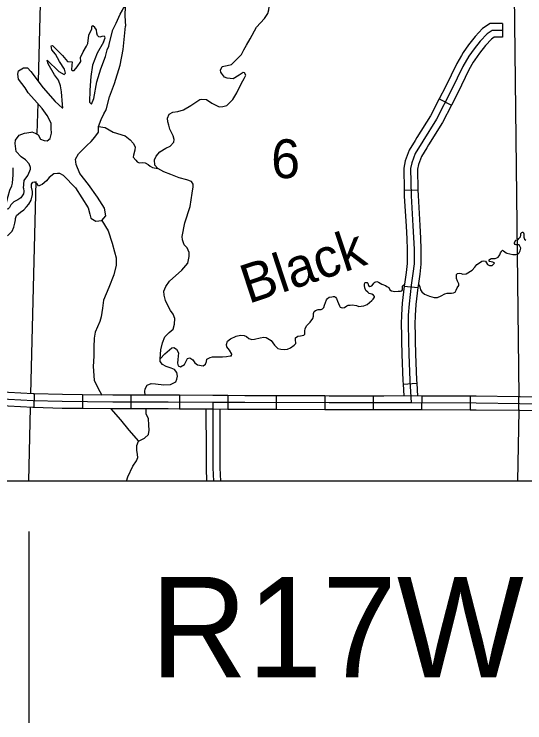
# Model space of a CAD drawing. Extents: x 22866 to 28196, y 1324810 to 1328105.
# Drawn here: x 25331.8 to 25465.4, y 1325692.4 to 1325877.6 of the extents above; entities that cross this region are included whole.
import ezdxf

# ---------------------------------------------------------------- set-up
doc = ezdxf.new("R2010")
doc.units = 0
for name, color, linetype in [('Default', 7, 'Continuous'), ('Level 31', 7, 'Continuous'), ('Level 32', 7, 'Continuous'), ('Level 35', 7, 'Continuous'), ('Level 4', 7, 'Continuous'), ('Level 45', 7, 'Continuous'), ('Level 5', 7, 'Continuous'), ('R_No Plot', 7, 'Continuous')]:
    doc.layers.add(name, color=color, linetype=linetype)

msp = doc.modelspace()

# ---------------------------------------------------------------- linework, layer by layer
at = {"layer": 'Default'}
msp.add_line((25335.7, 1325692.39), (25335.7, 1325742.39), dxfattribs=at)
msp.add_line((25335.7, 1325692.39), (25335.7, 1325742.39), dxfattribs=at)
at = {"layer": 'Level 31'}
for points in [[(25383.76, 1325776.14), (25383.79, 1325759)], [(25383.79, 1325759), (25383.92, 1325755.52)]]:
    msp.add_lwpolyline(points, dxfattribs=at)
at = {"layer": 'Level 32'}
for p, q in [((25337.04, 1325778.36), (25336.94, 1325774.76)), ((25349.68, 1325778.1), (25349.64, 1325774.5)), ((25362.34, 1325778.01), (25362.34, 1325774.41)), ((25375.02, 1325778), (25375, 1325774.4)), ((25387.7, 1325777.91), (25387.67, 1325774.31)), ((25400.36, 1325777.85), (25400.35, 1325774.25)), ((25413.04, 1325777.81), (25413.03, 1325774.21)), ((25425.71, 1325777.8), (25425.71, 1325774.2)), ((25438.39, 1325777.8), (25438.37, 1325774.2)), ((25451.06, 1325777.74), (25451.05, 1325774.14)), ((25463.75, 1325777.6), (25463.71, 1325774))]:
    msp.add_line(p, q, dxfattribs=at)
for points in [[(25337.04, 1325778.36), (25336.79, 1325778.36), (25330.33, 1325778.72), (25325.83, 1325778.86), (25324.26, 1325778.8)], [(25349.68, 1325778.1), (25344.41, 1325778.16), (25337.04, 1325778.36)], [(25362.34, 1325778.01), (25357.58, 1325778.01), (25349.68, 1325778.1)], [(25375.02, 1325778), (25372.11, 1325778.01), (25362.34, 1325778.01)], [(25387.7, 1325777.91), (25383.77, 1325777.94), (25375.02, 1325778)], [(25400.36, 1325777.85), (25392.17, 1325777.87), (25387.7, 1325777.91)], [(25413.04, 1325777.81), (25400.36, 1325777.85)], [(25425.71, 1325777.8), (25414.21, 1325777.8), (25413.04, 1325777.81)], [(25438.39, 1325777.8), (25435.61, 1325777.81), (25428.46, 1325777.8), (25425.71, 1325777.8)], [(25451.06, 1325777.74), (25438.39, 1325777.8)], [(25463.75, 1325777.6), (25452.67, 1325777.73), (25451.06, 1325777.74)], [(25473.93, 1325775.58), (25464.1, 1325775.79), (25452.65, 1325775.93), (25435.61, 1325776.01), (25428.46, 1325776), (25414.2, 1325776), (25392.16, 1325776.07), (25383.76, 1325776.14), (25372.11, 1325776.21), (25357.57, 1325776.21), (25344.37, 1325776.36), (25336.72, 1325776.57), (25330.26, 1325776.92), (25325.83, 1325777.06), (25320.36, 1325776.85), (25314.46, 1325776.5), (25308.67, 1325775.93), (25289.64, 1325774.39), (25272.16, 1325773.05), (25261.41, 1325772.28)], [(25476.5, 1325777.24), (25474, 1325777.38), (25464.13, 1325777.59), (25463.75, 1325777.6)], [(25336.94, 1325774.76), (25336.64, 1325774.77), (25330.18, 1325775.12), (25325.84, 1325775.26), (25324.4, 1325775.2)], [(25349.64, 1325774.5), (25344.34, 1325774.56), (25336.94, 1325774.76)], [(25362.34, 1325774.41), (25357.56, 1325774.41), (25349.64, 1325774.5)], [(25375, 1325774.4), (25372.1, 1325774.41), (25362.34, 1325774.41)], [(25387.67, 1325774.31), (25383.75, 1325774.34), (25375, 1325774.4)], [(25400.35, 1325774.25), (25392.15, 1325774.27), (25387.67, 1325774.31)], [(25413.03, 1325774.21), (25400.35, 1325774.25)], [(25425.71, 1325774.2), (25414.2, 1325774.2), (25413.03, 1325774.21)], [(25438.37, 1325774.2), (25435.61, 1325774.21), (25428.46, 1325774.2), (25425.71, 1325774.2)], [(25451.05, 1325774.14), (25438.37, 1325774.2)], [(25463.71, 1325774), (25452.63, 1325774.13), (25451.05, 1325774.14)], [(25476.3, 1325773.65), (25473.86, 1325773.78), (25464.07, 1325773.99), (25463.71, 1325774)]]:
    msp.add_lwpolyline(points, dxfattribs=at)
at = {"layer": 'Level 35'}
for points in [[(25395.22, 1325874.16), (25397.31, 1325876.49), (25398.15, 1325877.8), (25398.41, 1325878.74), (25398.67, 1325880.88), (25398.88, 1325883.13), (25400.24, 1325885.12), (25402.49, 1325887.79), (25403.74, 1325889.52), (25404.69, 1325890.67)], [(25357.63, 1325873.46), (25358.46, 1325875.22), (25359.51, 1325877.63), (25360.08, 1325878.68), (25360.34, 1325879.04), (25360.8, 1325879.65), (25360.76, 1325877.16), (25360.87, 1325874.46)], [(25355.12, 1325870.27), (25355.59, 1325871.37), (25355.53, 1325871.68), (25355.33, 1325871.84), (25354.75, 1325871.79), (25354.23, 1325871.58), (25353.91, 1325871.63), (25353.55, 1325872.05), (25353.44, 1325872.62), (25353.34, 1325873.51), (25352.87, 1325874.09), (25352.4, 1325874.51), (25352.03, 1325874.4), (25351.98, 1325873.57)], [(25357.99, 1325859.49), (25359.51, 1325864.3), (25360.34, 1325868.33), (25360.87, 1325874.46)], [(25378.59, 1325833.14), (25378.17, 1325833.84), (25376.92, 1325834.31), (25374.98, 1325834.84), (25372.74, 1325835.67), (25370.96, 1325836.35), (25369.39, 1325837.24), (25368.61, 1325838.13), (25368.5, 1325839.55), (25368.92, 1325840.49), (25369.91, 1325841.64), (25371.43, 1325842.58), (25372.58, 1325843.11), (25373.52, 1325844.1), (25373.63, 1325844.88), (25373.36, 1325845.83), (25372.53, 1325847.55), (25372.21, 1325848.6), (25372, 1325849.44), (25371.9, 1325850.43), (25372.37, 1325851.43), (25373.26, 1325851.95), (25374.62, 1325852.16), (25376.08, 1325852.58), (25378.02, 1325853.68), (25379.27, 1325854.59), (25380.37, 1325855.32), (25380.84, 1325855.37), (25382.1, 1325855.32), (25383.51, 1325854.32), (25385.39, 1325853.38), (25386.38, 1325853.44), (25387.38, 1325853.7), (25388.95, 1325855.32), (25390.04, 1325856.99), (25391.25, 1325859.56), (25391.93, 1325860.76), (25392.4, 1325861.65), (25392.08, 1325862.23), (25391.72, 1325862.33), (25390.67, 1325861.65), (25389.05, 1325860.71), (25387.53, 1325860.87), (25386.85, 1325861.13), (25386.02, 1325862.17), (25385.81, 1325862.44), (25385.76, 1325862.96), (25386.23, 1325863.95), (25387.48, 1325864.21), (25388.68, 1325864.42), (25389.73, 1325865.58), (25391.25, 1325867.04), (25391.87, 1325868.3), (25392.55, 1325869.45), (25393.55, 1325871.17), (25395.22, 1325874.16)], [(25342.36, 1325861.76), (25340.64, 1325864.57), (25340.43, 1325865.61), (25343.51, 1325862.58), (25344.82, 1325861.79), (25345.24, 1325862.16), (25344.92, 1325863.26), (25343.62, 1325865.25), (25342.57, 1325867.18), (25341.63, 1325868.23), (25341.47, 1325869.33), (25341.84, 1325869.43), (25344.4, 1325866.76), (25345.71, 1325865.19), (25346.96, 1325865.14), (25346.86, 1325864.25), (25346.8, 1325863.05), (25347.01, 1325862.89), (25347.48, 1325862.89), (25348.22, 1325863.83), (25349.21, 1325865.25), (25349.16, 1325866.24), (25349.84, 1325867.71), (25350.73, 1325869.27), (25351.04, 1325869.96), (25351.35, 1325872.1), (25351.98, 1325873.57)], [(25355.12, 1325870.27), (25353.5, 1325867.44), (25352.24, 1325864.3), (25351.82, 1325861.27), (25351.56, 1325857.71), (25351.51, 1325854.62), (25352.03, 1325854.1), (25352.61, 1325855.51), (25353.44, 1325859.91), (25354.44, 1325863.31), (25355.64, 1325866.5), (25356.11, 1325868.28), (25356.58, 1325869.27), (25356.68, 1325870.06), (25357.63, 1325873.46)], [(25337.08, 1325855.21), (25335.41, 1325856.99), (25334.68, 1325858.35), (25332.95, 1325860.6), (25332.74, 1325861.91), (25332.9, 1325862.8), (25334.21, 1325863.53), (25335.25, 1325863.59), (25336.14, 1325862.59), (25339.33, 1325858.3), (25342.47, 1325854.8), (25344.3, 1325853.07), (25344.5, 1325853.07), (25344.45, 1325854.01), (25344.14, 1325857.31), (25343.88, 1325858.88), (25343.35, 1325860.34), (25342.36, 1325861.76)], [(25355.85, 1325852.57), (25356.68, 1325855.98), (25357.99, 1325859.49)], [(25336.41, 1325846.82), (25337.29, 1325846.53), (25338.02, 1325846.06), (25338.65, 1325844.96), (25339.59, 1325844.54), (25340.43, 1325844.49), (25341.21, 1325845.06), (25341.58, 1325846.48), (25341.47, 1325847.68), (25341.47, 1325849.09), (25340.43, 1325851.13), (25339.12, 1325852.91), (25337.08, 1325855.21)], [(25344.66, 1325835.46), (25347.8, 1325832.22), (25349.52, 1325829.6), (25351.14, 1325826.98), (25351.56, 1325825.31), (25351.88, 1325824.26), (25353.18, 1325823.53), (25354.7, 1325823.69), (25355.74, 1325824.89), (25355.38, 1325826.88), (25353.6, 1325829.81), (25351.2, 1325833.11), (25349, 1325835.93), (25348.01, 1325838.34), (25347.85, 1325839.7), (25348.63, 1325841.06), (25350.78, 1325843.26), (25351.93, 1325844.3), (25352.92, 1325845.45), (25353.86, 1325846.76), (25353.86, 1325848.23), (25354.54, 1325850.06), (25355.27, 1325851.58), (25355.85, 1325852.57)], [(25353.86, 1325848.23), (25355.62, 1325847.96), (25357.66, 1325846.75), (25360.8, 1325845.76), (25362.11, 1325844.76), (25362.94, 1325843.91), (25363.47, 1325842.92), (25363.31, 1325842.08), (25362.99, 1325840.77), (25362.94, 1325840.19), (25363.57, 1325839.46), (25363.94, 1325838.99), (25364.51, 1325838.78), (25365.35, 1325838.83), (25366.08, 1325838.73), (25366.81, 1325838.31), (25367.33, 1325837.84), (25367.96, 1325837.53), (25369.39, 1325837.24)], [(25332.32, 1325841.74), (25332.01, 1325843.75), (25332.17, 1325844.7), (25333.11, 1325846), (25334.52, 1325846.53), (25336.24, 1325846.79), (25336.41, 1325846.82)], [(25334.25, 1325832.16), (25334.36, 1325834.15), (25335.36, 1325835.46), (25335.46, 1325835.56), (25336.04, 1325837.08), (25336.09, 1325837.55), (25335.72, 1325838.5), (25334.73, 1325839.49), (25333.63, 1325840.27), (25332.32, 1325841.74)], [(25334.25, 1325832.16), (25334.29, 1325831.22), (25334.21, 1325830.62), (25333.51, 1325829.6), (25332.78, 1325829.08), (25331.7, 1325828.58), (25330.95, 1325827.72), (25330.55, 1325827.04), (25330.16, 1325826.62), (25329.64, 1325826.75), (25329.61, 1325827.66), (25330.21, 1325830.04), (25330.63, 1325831.61), (25331.13, 1325832.71), (25331.34, 1325833.42), (25331.5, 1325835.62), (25331.55, 1325837.45)], [(25344.66, 1325835.46), (25343.72, 1325835.98), (25343.09, 1325835.93), (25342.15, 1325835.83), (25340.95, 1325834.88), (25340.27, 1325834.05), (25339.07, 1325833.05), (25338.7, 1325832.9), (25338.18, 1325832.63), (25337.81, 1325833.21)], [(25336.62, 1325831.27), (25336.3, 1325832.37), (25336.3, 1325833.16), (25336.66, 1325833.73), (25337.08, 1325833.79), (25337.39, 1325833.63), (25337.81, 1325833.21)], [(25372.44, 1325807.84), (25375.61, 1325810.69), (25377.18, 1325812.52), (25377.6, 1325814.3), (25377.6, 1325815.34), (25377.02, 1325816.5), (25376.29, 1325817.28), (25375.82, 1325818.64), (25375.77, 1325819.48), (25376.4, 1325823.04), (25377.81, 1325827.33), (25378.38, 1325830.78), (25378.59, 1325832.46), (25378.59, 1325833.14)], [(25332.41, 1325825), (25333.4, 1325825.86), (25334.29, 1325826.46), (25335.05, 1325827.22), (25335.63, 1325827.92), (25336.23, 1325829.02), (25336.62, 1325830.46), (25336.62, 1325831.27)], [(25330.01, 1325819.68), (25331.23, 1325820.89), (25331.68, 1325821.97), (25331.94, 1325822.99), (25332.15, 1325823.88), (25332.15, 1325824.17), (25332.41, 1325825)], [(25354.7, 1325823.69), (25356.35, 1325821.01), (25357.44, 1325817.76), (25358.02, 1325815.46), (25358.44, 1325813.94), (25358.44, 1325812.01), (25357.86, 1325809.44), (25356.55, 1325806.15), (25355.14, 1325802.85), (25354.88, 1325800.76), (25354.57, 1325798.51), (25354.2, 1325797.29), (25353, 1325794.52), (25352.74, 1325792.95), (25352.63, 1325790.54), (25352.63, 1325788.19), (25352.48, 1325785.52), (25352.74, 1325781.91), (25353.68, 1325779.93), (25354.75, 1325778.05)], [(25455.06, 1325813), (25455.31, 1325812.58), (25455.6, 1325812.19), (25456.12, 1325811.93), (25456.83, 1325811.95), (25457.19, 1325812.24), (25457.43, 1325812.48), (25457.32, 1325812.63), (25457.01, 1325812.79), (25456.15, 1325812.92), (25456.02, 1325813), (25456.02, 1325813.16), (25456.07, 1325813.42), (25456.43, 1325813.68), (25456.64, 1325813.73), (25457.09, 1325813.73), (25457.61, 1325813.71), (25458.08, 1325813.92), (25458.4, 1325814.12), (25458.68, 1325814.41), (25458.84, 1325814.73), (25459.05, 1325815.2), (25459.28, 1325815.54), (25459.36, 1325815.77), (25459.55, 1325815.88), (25459.78, 1325815.72), (25460.46, 1325815.25), (25460.7, 1325815.15), (25461.48, 1325814.94), (25462.26, 1325814.81), (25463.05, 1325814.75), (25463.52, 1325814.88), (25463.91, 1325815.22), (25464.2, 1325815.74), (25464.3, 1325816.47), (25464.09, 1325816.97), (25463.86, 1325817.28), (25463.34, 1325817.34), (25463.15, 1325817.31), (25462.87, 1325817.39), (25462.71, 1325817.7), (25462.71, 1325817.94), (25463.02, 1325818.49), (25463.6, 1325818.72), (25463.83, 1325818.96), (25464.25, 1325819.4), (25464.3, 1325819.87), (25464.36, 1325820.29), (25464.49, 1325820.48), (25464.62, 1325820.55), (25464.75, 1325820.61), (25464.96, 1325820.58), (25465.14, 1325820.21), (25465.09, 1325819.35), (25465.27, 1325818.83), (25465.61, 1325818.57)], [(25437.54, 1325807.08), (25437.94, 1325806.33), (25438.12, 1325805.54), (25438.43, 1325805.04), (25439.11, 1325804.42), (25440.47, 1325803.89), (25441.67, 1325803.53), (25442.51, 1325803.53), (25443.5, 1325803.97), (25444.42, 1325804.47), (25445.05, 1325804.68), (25445.67, 1325804.65), (25446.22, 1325804.65), (25446.69, 1325804.73), (25447.14, 1325804.94), (25447.43, 1325805.46), (25447.71, 1325806.07), (25448.11, 1325806.64), (25448.08, 1325807.11), (25447.74, 1325807.82), (25447.53, 1325808.53), (25447.53, 1325809.07), (25447.5, 1325809.52), (25447.77, 1325809.86), (25448.31, 1325809.94), (25448.68, 1325809.83), (25449.15, 1325809.62), (25450.01, 1325809.7), (25451.58, 1325810.72), (25452.31, 1325811.46), (25452.84, 1325812.14), (25453.8, 1325812.76), (25454.14, 1325813.03), (25454.54, 1325813.16), (25455.06, 1325813)], [(25369.99, 1325787.52), (25370.19, 1325789.84), (25370.55, 1325791.72), (25371.18, 1325793.24), (25372.33, 1325794.39), (25373.38, 1325795.28), (25373.74, 1325796.54), (25373.8, 1325798.06), (25373.38, 1325799.21), (25372.65, 1325800.15), (25372.07, 1325801.25), (25371.34, 1325802.76), (25371.02, 1325804.18), (25370.97, 1325805.17), (25371.44, 1325806.38), (25372.44, 1325807.84)], [(25425.68, 1325803.08), (25426.02, 1325803.63), (25426.02, 1325803.84), (25425.76, 1325804.16), (25425.32, 1325804.44), (25424.64, 1325804.63), (25424.27, 1325804.91), (25423.8, 1325805.38), (25423.54, 1325806.09), (25423.43, 1325806.67), (25423.41, 1325807.03), (25423.51, 1325807.35), (25423.67, 1325807.48), (25423.88, 1325807.48), (25424.11, 1325807.48), (25424.27, 1325807.27), (25424.51, 1325806.64), (25424.85, 1325806.43), (25425.32, 1325806.59), (25425.71, 1325807.06), (25425.89, 1325807.32), (25426.13, 1325807.56), (25426.62, 1325807.69), (25427.09, 1325807.56), (25427.98, 1325807.03), (25428.92, 1325806.64), (25429.24, 1325806.46), (25429.81, 1325806.14), (25430.05, 1325805.59), (25430.49, 1325805.25), (25431.38, 1325805.1), (25432.24, 1325805.18), (25432.82, 1325805.2), (25433.19, 1325805.28), (25433.37, 1325805.52), (25433.37, 1325805.93), (25433.34, 1325806.38), (25433.45, 1325806.64), (25433.88, 1325806.94)], [(25411.33, 1325800.39), (25412.09, 1325800.42), (25412.43, 1325800.58), (25412.8, 1325800.94), (25412.98, 1325801.57), (25413.19, 1325802.28), (25413.48, 1325802.91), (25413.79, 1325803.27), (25414.21, 1325803.64), (25414.89, 1325803.74), (25415.23, 1325803.82), (25415.62, 1325803.77), (25415.83, 1325803.64), (25416.09, 1325803.25), (25416.35, 1325802.57), (25416.85, 1325801.34), (25417.11, 1325801), (25417.56, 1325800.84), (25418.18, 1325800.94), (25418.84, 1325801.36), (25419.18, 1325801.52), (25419.7, 1325801.57), (25420.22, 1325801.62), (25421.32, 1325801.42), (25421.92, 1325801.23), (25422.6, 1325801.28), (25423.26, 1325801.34), (25424.09, 1325801.73), (25424.77, 1325802.2), (25425.35, 1325802.75), (25425.68, 1325803.08)], [(25379.77, 1325785.98), (25381.24, 1325785.67), (25381.87, 1325786.09), (25382.08, 1325786.82), (25382.18, 1325787.45), (25383.02, 1325787.87), (25383.7, 1325788.03), (25385.01, 1325788.03), (25386.31, 1325788.03), (25387.31, 1325788.13), (25388.3, 1325788.29), (25388.66, 1325788.29), (25388.72, 1325788.76), (25388.09, 1325789.75), (25387.41, 1325790.64), (25387.36, 1325791.27), (25387.57, 1325792.11), (25388.4, 1325792.74), (25389.87, 1325793.47), (25390.96, 1325793.68), (25391.96, 1325793.63), (25392.53, 1325793.31), (25393.21, 1325792.79), (25394, 1325792.58), (25394.62, 1325792.68), (25396.14, 1325793), (25397.13, 1325793.21), (25397.71, 1325793.1), (25399.02, 1325792.32), (25399.9, 1325791.06), (25400.74, 1325790.22), (25401.58, 1325790.07), (25402.47, 1325789.96), (25403.3, 1325790.02), (25404.03, 1325790.43), (25405.03, 1325791.06), (25405.5, 1325791.53), (25405.34, 1325792.58), (25405.39, 1325793), (25406.02, 1325793.47), (25406.7, 1325793.57), (25407.54, 1325793.68), (25407.8, 1325793.94), (25407.85, 1325794.78), (25407.9, 1325795.46), (25408.37, 1325796.19), (25409.21, 1325797.08), (25409.94, 1325798.02), (25410.05, 1325798.7), (25410.05, 1325799.38), (25410.25, 1325799.85), (25410.62, 1325800.17), (25411.33, 1325800.39)], [(25369.99, 1325787.52), (25371.18, 1325788.79), (25373.01, 1325790.42), (25373.59, 1325790.47), (25374.27, 1325790), (25374.74, 1325789.11), (25374.58, 1325787.38), (25374.47, 1325786.39), (25374.68, 1325785.65), (25375.26, 1325785.44), (25376.36, 1325786.02), (25377.09, 1325787.64), (25377.72, 1325787.8), (25378.55, 1325787.22), (25379.08, 1325786.49), (25379.77, 1325785.98)], [(25366.06, 1325778.01), (25365.96, 1325778.94), (25366.02, 1325779.72), (25366.59, 1325780.67), (25367.58, 1325781.09), (25368.73, 1325780.98), (25370.93, 1325780.72), (25372.66, 1325780.77), (25374.07, 1325781.5), (25374.38, 1325782.18), (25374.49, 1325783.02), (25374.33, 1325783.91), (25373.7, 1325784.7), (25372.86, 1325785.11), (25371.56, 1325785.53), (25370.56, 1325786.06), (25369.99, 1325786.84), (25369.99, 1325787.52)], [(25357.07, 1325774.42), (25359.59, 1325771.61), (25361.78, 1325768.84), (25364.34, 1325765.96)], [(25364.34, 1325765.96), (25365.91, 1325766.75), (25366.96, 1325767.74), (25367.11, 1325768.84), (25367.01, 1325770.2), (25366.91, 1325771.93), (25366.33, 1325773.08), (25366.3, 1325774.41)], [(25361.13, 1325755.52), (25361.53, 1325756.72), (25362.79, 1325759.49), (25363.78, 1325760.85), (25364.15, 1325761.74), (25364.09, 1325762.53), (25363.89, 1325763.63), (25363.83, 1325764.31), (25363.83, 1325764.83), (25364.34, 1325765.96)]]:
    msp.add_lwpolyline(points, dxfattribs=at)
at = {"layer": 'Level 4'}
for points in [[(25338.96, 1325893.99), (25338.09, 1325859.96)], [(25337.95, 1325854.23), (25337.75, 1325846.38)], [(25337.43, 1325833.83), (25336.02, 1325778.41)], [(25335.94, 1325774.81), (25335.57, 1325755.52)]]:
    msp.add_lwpolyline(points, dxfattribs=at)
at = {"layer": 'Level 45'}
for p, q in [((25459.53, 1325875.16), (25459.53, 1325871.56)), ((25442.95, 1325855.44), (25446.16, 1325853.8)), ((25433.81, 1325831.58), (25437.41, 1325831.64)), ((25433.83, 1325806.54), (25437.41, 1325806.12)), ((25433.52, 1325780.93), (25437.11, 1325781.14))]:
    msp.add_line(p, q, dxfattribs=at)
for points in [[(25459.53, 1325875.16), (25458.3, 1325875.16), (25456.27, 1325875.16), (25454.32, 1325873.81), (25452.36, 1325871.74), (25450.68, 1325869.6), (25449.23, 1325867.61), (25448.77, 1325866.8)], [(25459.53, 1325873.36), (25458.3, 1325873.36), (25456.83, 1325873.36), (25455.5, 1325872.43), (25453.72, 1325870.56), (25452.11, 1325868.51), (25450.75, 1325866.63), (25449.17, 1325863.89), (25446.2, 1325857.84), (25442.28, 1325850.17), (25438.69, 1325844.39), (25436.7, 1325841.2), (25435.78, 1325838.77), (25435.51, 1325837.22), (25435.64, 1325830.1), (25436.12, 1325822.29), (25436.39, 1325816.17), (25436.39, 1325812.37), (25436.12, 1325809.84), (25435.68, 1325806.81), (25435.1, 1325801.89), (25434.89, 1325798.91), (25434.82, 1325796.62), (25434.92, 1325792.19), (25434.99, 1325788.77), (25435.27, 1325781.83), (25435.61, 1325776.01)], [(25459.53, 1325871.56), (25458.3, 1325871.56), (25457.39, 1325871.56), (25456.68, 1325871.06), (25455.08, 1325869.39), (25453.55, 1325867.43), (25452.26, 1325865.65), (25451.89, 1325865.01)], [(25448.77, 1325866.8), (25447.58, 1325864.74), (25444.59, 1325858.64), (25442.95, 1325855.44)], [(25451.89, 1325865.01), (25450.76, 1325863.05), (25447.81, 1325857.03), (25446.16, 1325853.8)], [(25442.95, 1325855.44), (25440.71, 1325851.06), (25437.16, 1325845.34), (25436.7, 1325844.61)], [(25446.16, 1325853.8), (25443.84, 1325849.28), (25440.21, 1325843.44), (25439.76, 1325842.7)], [(25436.7, 1325844.61), (25435.08, 1325842.01), (25434.04, 1325839.26), (25433.7, 1325837.36), (25433.81, 1325831.58)], [(25439.76, 1325842.7), (25438.32, 1325840.4), (25437.52, 1325838.29), (25437.31, 1325837.08), (25437.41, 1325831.64)], [(25433.81, 1325831.58), (25433.84, 1325830.03), (25434.32, 1325822.19), (25434.47, 1325818.87)], [(25437.41, 1325831.64), (25437.44, 1325830.18), (25437.92, 1325822.39), (25438.07, 1325819.03)], [(25434.47, 1325818.87), (25434.59, 1325816.13), (25434.59, 1325812.46), (25434.34, 1325810.06), (25433.89, 1325807.05), (25433.83, 1325806.54)], [(25438.07, 1325819.03), (25438.2, 1325816.21), (25438.2, 1325812.27), (25437.91, 1325809.61), (25437.46, 1325806.58), (25437.41, 1325806.12)], [(25433.83, 1325806.54), (25433.3, 1325802.05), (25433.09, 1325799), (25433.02, 1325796.62), (25433.09, 1325793.66)], [(25437.41, 1325806.12), (25436.89, 1325801.72), (25436.69, 1325798.82), (25436.62, 1325796.61), (25436.69, 1325793.74)], [(25433.09, 1325793.66), (25433.12, 1325792.15), (25433.19, 1325788.72), (25433.47, 1325781.74), (25433.52, 1325780.93)], [(25436.69, 1325793.74), (25436.72, 1325792.23), (25436.79, 1325788.83), (25437.06, 1325781.91), (25437.11, 1325781.14)], [(25433.52, 1325780.93), (25433.7, 1325777.81)], [(25437.11, 1325781.14), (25437.31, 1325777.8)], [(25381.96, 1325774.35), (25381.98, 1325763.46)], [(25385.56, 1325774.32), (25385.58, 1325763.47)], [(25381.98, 1325763.46), (25381.99, 1325758.96), (25382.12, 1325755.52)], [(25385.58, 1325763.47), (25385.59, 1325759.03), (25385.73, 1325755.52)]]:
    msp.add_lwpolyline(points, dxfattribs=at)
at = {"layer": 'Level 5'}
for points in [[(25463.9, 1325777.6), (25462.45, 1325905.3)], [(25463.54, 1325755.52), (25463.9, 1325774)]]:
    msp.add_lwpolyline(points, dxfattribs=at)
at = {"layer": 'R_No Plot'}
msp.add_lwpolyline([(24815.02, 1326581.62), (26086.71, 1326581.62), (26086.71, 1325755.52), (24815.02, 1325755.52)], close=True, dxfattribs=at)
msp.add_lwpolyline([(24815.02, 1326581.62), (26086.71, 1326581.62), (26086.71, 1325755.52), (24815.02, 1325755.52)], close=True, dxfattribs=at)

# ---------------------------------------------------------------- texts
at = {"layer": 'Default'}
msp.add_text('R17W', height=26.299, dxfattribs=at).set_placement((25367.39, 1325704.24))
at = {"layer": 'Level 35'}
msp.add_text('Black', height=10.139, rotation=18.3307, dxfattribs=at).set_placement((25393.08, 1325801.84))
at = {"layer": 'Level 5'}
msp.add_text('6', height=10.14, dxfattribs=at).set_placement((25399.02, 1325834.74))

doc.saveas('drawing.dxf')
